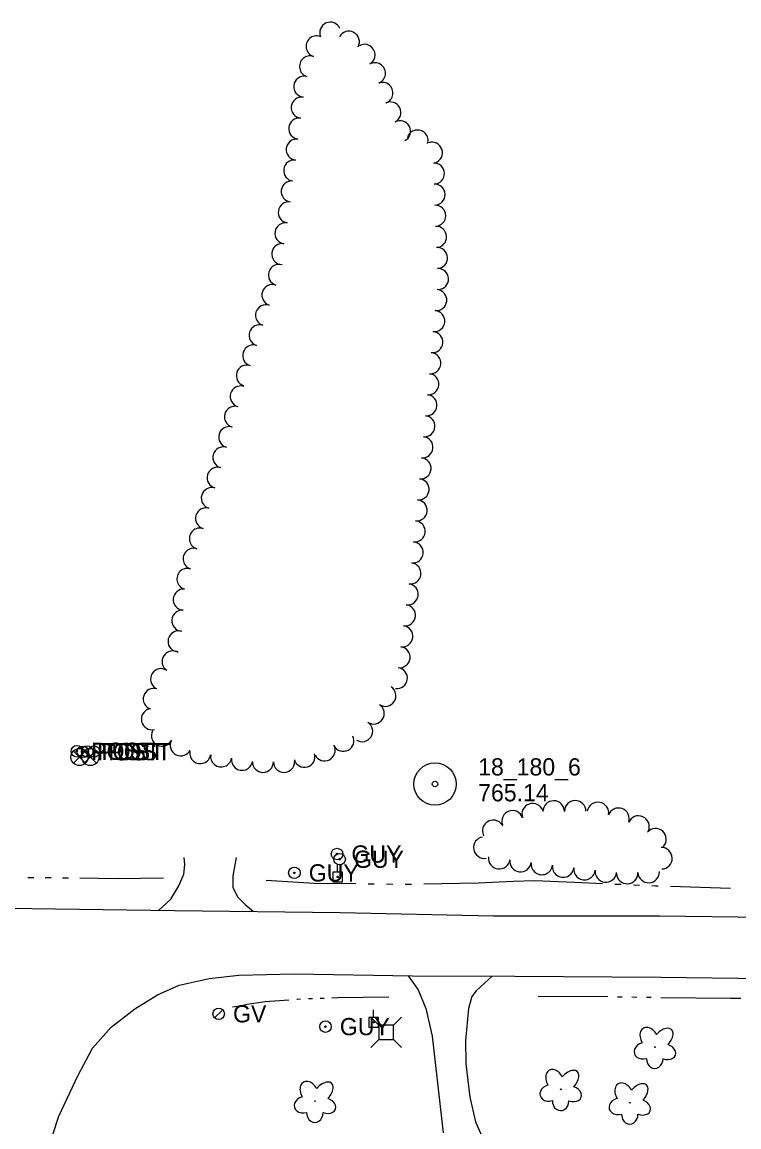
# Model space of a CAD drawing. Extents: x 589250 to 1188077, y 162953 to 363065.
# Drawn here: x 594288.7 to 594538, y 175626.5 to 176011 of the extents above; entities that cross this region are included whole.
import ezdxf

# ---------------------------------------------------------------- set-up
doc = ezdxf.new("R2010")
doc.units = 0
for name, color, linetype in [('E_DWY', 7, 'Continuous'), ('E_LAND_TreeLine_P', 7, 'Continuous'), ('E_LAND_Vegetation', 7, 'Continuous'), ('E_MAP_PassPoints', 7, 'Continuous'), ('E_MISCPROP', 7, 'Continuous'), ('E_RDWY', 7, 'Continuous'), ('E_SIG', 7, 'Continuous'), ('E_UTL_AG_Bold', 7, 'Continuous'), ('E_UTL_EGuyWire', 7, 'Continuous'), ('E_UTL_EPowerPole', 7, 'Continuous'), ('E_UTL_G', 7, 'Continuous'), ('E_WTR_FlowLine', 7, 'Continuous')]:
    doc.layers.add(name, color=color, linetype=linetype)

msp = doc.modelspace()

# ---------------------------------------------------------------- linework, layer by layer
at = {"layer": 'E_DWY'}
for p, q in [((594345.25, 175717.8), (594345.02, 175720.2)), ((594363.06, 175720.22), (594361.94, 175713.79)), ((594344.89, 175714.39), (594345.25, 175717.8)), ((594343.14, 175710.36), (594344.89, 175714.39)), ((594361.94, 175713.79), (594361.99, 175709.79)), ((594340.39, 175705.71), (594343.14, 175710.36)), ((594361.99, 175709.79), (594363.63, 175706.4)), ((594336.23, 175701.89), (594340.39, 175705.71)), ((594363.63, 175706.4), (594366.27, 175703.82)), ((594366.27, 175703.82), (594369.1, 175701.43)), ((594422.98, 175679.05), (594426.43, 175674.18)), ((594452.09, 175678.97), (594446.55, 175673.85)), ((594426.43, 175674.18), (594429.12, 175667.69)), ((594445.11, 175671.88), (594443.94, 175667.72)), ((594446.55, 175673.85), (594445.11, 175671.88)), ((594429.12, 175667.69), (594431.32, 175658.08)), ((594443.94, 175667.72), (594442.86, 175656.49)), ((594431.32, 175658.08), (594435.07, 175624.42)), ((594442.86, 175656.49), (594442.95, 175648.44)), ((594442.95, 175648.44), (594444.32, 175636.75)), ((594444.32, 175636.75), (594446.37, 175628.24)), ((594446.37, 175628.24), (594448.88, 175622.42))]:
    msp.add_line(p, q, dxfattribs=at)
at = {"layer": 'E_LAND_TreeLine_P'}
for centre, radius, start, end in [((594395.83, 176007.28), 3.67, 23.6053, 203.6053), ((594391.1, 176002.51), 3.67, 71.739, 251.739), ((594402.3, 176004.12), 3.67, 331.4802, 151.4802), ((594407.75, 175999.56), 3.67, 300.4226, 120.4226), ((594388.8, 175995.53), 3.67, 71.739, 251.739), ((594411.37, 175993.17), 3.67, 290.8789, 110.8789), ((594386.79, 175988.49), 3.67, 83.1894, 263.1894), ((594413.99, 175986.31), 3.67, 290.8789, 110.8789), ((594385.92, 175981.19), 3.67, 83.1894, 263.1894), ((594416.72, 175979.49), 3.67, 297.1995, 117.1995), ((594385.04, 175973.89), 3.67, 83.1894, 263.1894), ((594420.08, 175972.96), 3.67, 297.1995, 117.1995), ((594384.17, 175966.59), 3.67, 83.1894, 263.1894), ((594426.18, 175969.73), 3.67, 343.6995, 163.6995), ((594431.17, 175965.51), 3.67, 288.7507, 108.7507), ((594383.3, 175959.3), 3.67, 83.1894, 263.1894), ((594431.85, 175958.25), 3.67, 271.8617, 91.8617), ((594382.43, 175952), 3.67, 83.1894, 263.1894), ((594432.09, 175950.9), 3.67, 271.8617, 91.8617), ((594381.4, 175944.72), 3.67, 81.1561, 261.1561), ((594432.33, 175943.56), 3.67, 271.8617, 91.8617), ((594380.27, 175937.46), 3.67, 81.1561, 261.1561), ((594432.64, 175936.21), 3.67, 272.4981, 92.4981), ((594379.14, 175930.2), 3.67, 81.1561, 261.1561), ((594432.96, 175928.87), 3.67, 272.4981, 92.4981), ((594377.96, 175922.95), 3.67, 72.339, 252.339), ((594433.28, 175921.53), 3.67, 272.4981, 92.4981), ((594375.73, 175915.94), 3.67, 72.339, 252.339), ((594432.68, 175914.21), 3.67, 264.6698, 84.6698), ((594373.5, 175908.94), 3.67, 72.339, 252.339), ((594432, 175906.89), 3.67, 264.6698, 84.6698), ((594371.27, 175901.94), 3.67, 72.339, 252.339), ((594431.32, 175899.57), 3.67, 264.6698, 84.6698), ((594369.04, 175894.93), 3.67, 72.4252, 252.4252), ((594430.64, 175892.25), 3.67, 264.6698, 84.6698), ((594366.82, 175887.93), 3.67, 72.4252, 252.4252), ((594429.95, 175884.94), 3.67, 264.6698, 84.6698), ((594364.71, 175880.65), 3.67, 74.1224, 254.1224), ((594429.27, 175877.62), 3.67, 264.6698, 84.6698), ((594362.7, 175873.58), 3.67, 74.1224, 254.1224), ((594428.59, 175870.3), 3.67, 264.6698, 84.6698), ((594360.69, 175866.51), 3.67, 74.1224, 254.1224), ((594427.9, 175862.98), 3.67, 264.6698, 84.6698), ((594358.68, 175859.44), 3.67, 74.1224, 254.1224), ((594427.22, 175855.66), 3.67, 264.6698, 84.6698), ((594356.67, 175852.37), 3.67, 74.1224, 254.1224), ((594426.54, 175848.35), 3.67, 264.6698, 84.6698), ((594354.65, 175845.3), 3.67, 74.1224, 254.1224), ((594425.86, 175841.03), 3.67, 264.6698, 84.6698), ((594352.64, 175838.23), 3.67, 74.1224, 254.1224), ((594425.17, 175833.71), 3.67, 264.6698, 84.6698), ((594350.49, 175831.2), 3.67, 72.7902, 252.7902), ((594348.32, 175824.18), 3.67, 72.7902, 252.7902), ((594424.49, 175826.39), 3.67, 264.6698, 84.6698), ((594346.15, 175817.16), 3.67, 72.7902, 252.7902), ((594423.69, 175819.09), 3.67, 262.6606, 82.6606), ((594344.88, 175809.97), 3.67, 86.212, 266.212), ((594422.75, 175811.8), 3.67, 262.6606, 82.6606), ((594344.4, 175802.64), 3.67, 86.212, 266.212), ((594421.81, 175804.51), 3.67, 262.6606, 82.6606), ((594420.87, 175797.22), 3.67, 262.6606, 82.6606), ((594343.07, 175795.44), 3.67, 76.2937, 256.2937), ((594419.93, 175789.93), 3.67, 262.6606, 82.6606), ((594340.99, 175788.44), 3.67, 57.1479, 237.1479), ((594337, 175782.27), 3.67, 57.1479, 237.1479), ((594418.99, 175782.64), 3.67, 262.6606, 82.6606), ((594334.44, 175775.42), 3.67, 72.372, 252.372), ((594414.97, 175776.49), 3.67, 236.8448, 56.8448), ((594333.8, 175768.36), 3.67, 103.9495, 283.9495), ((594410.95, 175770.33), 3.67, 236.8448, 56.8448), ((594406.93, 175764.18), 3.67, 236.8448, 56.8448), ((594337.3, 175762.6), 3.67, 153.0465, 333.0465), ((594400.4, 175760.83), 3.67, 206.9944, 26.9944), ((594343.85, 175759.27), 3.67, 153.0465, 333.0465), ((594393.85, 175757.49), 3.67, 206.9944, 26.9944), ((594350.6, 175756.56), 3.67, 170.8044, 350.8044), ((594357.86, 175755.38), 3.67, 170.8044, 350.8044), ((594365.12, 175754.21), 3.67, 170.8044, 350.8044), ((594386.85, 175755.29), 3.67, 196.2936, 16.2936), ((594372.41, 175753.5), 3.67, 180.0062, 0.0062), ((594379.76, 175753.5), 3.67, 180.0062, 0.0062), ((594473.55, 175736.22), 3.74, 0.37, 180.37), ((594481.03, 175736.27), 3.74, 0.37, 180.37), ((594488.93, 175735.7), 3.74, 350.7336, 170.7336), ((594459.2, 175732.8), 3.74, 19.6601, 199.6601), ((594466.23, 175735.31), 3.74, 19.6601, 199.6601), ((594496.1, 175733.71), 3.74, 340.6691, 160.6691), ((594452.51, 175729.48), 3.74, 26.9351, 206.9351), ((594503.06, 175730.99), 3.74, 336.7812, 156.7812), ((594508.98, 175726.56), 3.74, 318.6111, 138.6111), ((594449.42, 175723.65), 3.74, 98.9903, 278.9903), ((594454.6, 175719.95), 3.74, 172.3445, 352.3445), ((594511.02, 175719.96), 3.74, 271.2251, 91.2251), ((594462.01, 175718.95), 3.74, 172.3445, 352.3445), ((594469.41, 175717.96), 3.74, 173.208, 353.208), ((594476.83, 175717.07), 3.74, 173.208, 353.208), ((594484.25, 175716.19), 3.74, 173.208, 353.208), ((594491.68, 175715.36), 3.74, 173.7937, 353.7937), ((594499.11, 175714.81), 3.74, 182.6939, 2.6939), ((594506.58, 175715.16), 3.74, 182.6939, 2.6939)]:
    msp.add_arc(centre, radius, start, end, dxfattribs=at)
at = {"layer": 'E_LAND_Vegetation'}
for centre in [(594508.77, 175654.22), (594476, 175639.54), (594390.54, 175635.45), (594500.05, 175634.88)]:
    msp.add_circle(centre, 0.128, dxfattribs=at)
for centre, major_axis, ratio in [((594506.82, 175657.17), (2.09, -3.67), 0.691916), ((594511.33, 175656.86), (-3.16, -3.55), 0.560249), ((594505.06, 175653), (3.47, 0.99), 0.782863), ((594512.46, 175652.65), (-3.41, 1.22), 0.716896), ((594508.71, 175650.24), (0.04, 3.45), 0.832022), ((594474.05, 175642.48), (2.09, -3.67), 0.691916), ((594478.56, 175642.18), (-3.16, -3.55), 0.560249), ((594388.59, 175638.39), (2.09, -3.67), 0.691916), ((594393.11, 175638.09), (-3.16, -3.55), 0.560249), ((594472.29, 175638.32), (3.47, 0.99), 0.782863), ((594479.69, 175637.97), (-3.41, 1.22), 0.716896), ((594498.1, 175637.83), (2.09, -3.67), 0.691916), ((594502.61, 175637.52), (-3.16, -3.55), 0.560249), ((594386.83, 175634.23), (3.47, 0.99), 0.782863), ((594394.23, 175633.88), (-3.41, 1.22), 0.716896), ((594475.94, 175635.56), (0.04, 3.45), 0.832022), ((594496.34, 175633.66), (3.47, 0.99), 0.782863), ((594503.74, 175633.31), (-3.41, 1.22), 0.716896), ((594390.49, 175631.47), (0.04, 3.45), 0.832022), ((594499.99, 175630.9), (0.04, 3.45), 0.832022)]:
    msp.add_ellipse(centre, major_axis=major_axis, ratio=ratio, start_param=1.570796, end_param=4.712389, dxfattribs=at)
at = {"layer": 'E_MAP_PassPoints'}
for radius in [7.38, 7.38, 0.945, 0.945]:
    msp.add_circle((594432.27, 175745.78), radius, dxfattribs=at)
at = {"layer": 'E_MISCPROP'}
for centre, radius in [((594307.68, 175757.18), 2), ((594309.76, 175757.02), 2), ((594311.26, 175757.11), 2), ((594313.67, 175757.08), 2), ((594307.68, 175757.18), 0.25), ((594309.76, 175757.02), 0.25), ((594311.26, 175757.11), 0.25), ((594313.67, 175757.08), 0.25)]:
    msp.add_circle(centre, radius, dxfattribs=at)
at = {"layer": 'E_RDWY'}
for p, q in [((594256.47, 175702.78), (594292.05, 175702.46)), ((594292.05, 175702.46), (594341.67, 175701.82)), ((594341.67, 175701.82), (594399.31, 175701.02)), ((594399.31, 175701.02), (594452.45, 175699.91)), ((594452.45, 175699.91), (594510.33, 175699.86)), ((594510.33, 175699.86), (594560.46, 175699.22)), ((594343.24, 175675.77), (594353.74, 175678.16)), ((594353.74, 175678.16), (594364, 175679.29)), ((594364, 175679.29), (594383.29, 175679.77)), ((594383.29, 175679.77), (594424.39, 175679.02)), ((594424.39, 175679.02), (594459.97, 175678.95)), ((594459.97, 175678.95), (594510.84, 175678.57)), ((594510.84, 175678.57), (594563.47, 175677.96)), ((594335.77, 175672.43), (594343.24, 175675.77)), ((594327.81, 175667.57), (594335.77, 175672.43)), ((594319.62, 175661.2), (594327.81, 175667.57)), ((594313.19, 175653.86), (594319.62, 175661.2)), ((594308.05, 175644.27), (594313.19, 175653.86)), ((594301.45, 175630.16), (594308.05, 175644.27)), ((594295.17, 175611.04), (594301.45, 175630.16))]:
    msp.add_line(p, q, dxfattribs=at)
at = {"layer": 'E_SIG'}
for points in [[(594310.69, 175757.31), (594306.5, 175753.07)], [(594306.5, 175757.26), (594310.73, 175753.03)], [(594314.45, 175757.31), (594310.26, 175753.07)], [(594310.26, 175757.26), (594314.49, 175753.03)]]:
    msp.add_lwpolyline(points, dxfattribs=at)
for centre in [(594308.63, 175755.18), (594312.39, 175755.18)]:
    msp.add_circle(centre, 3, dxfattribs=at)
at = {"layer": 'E_UTL_AG_Bold'}
for p, q in [((594412.78, 175661.87), (594409.95, 175664.7)), ((594417.78, 175661.87), (594420.61, 175664.7)), ((594412.78, 175661.87), (594412.77, 175656.87)), ((594417.78, 175661.87), (594412.78, 175661.87)), ((594417.77, 175656.87), (594417.78, 175661.87)), ((594412.77, 175656.87), (594409.94, 175654.05)), ((594412.77, 175656.87), (594417.77, 175656.87)), ((594417.77, 175656.87), (594420.6, 175654.04))]:
    msp.add_line(p, q, dxfattribs=at)
at = {"layer": 'E_UTL_EGuyWire'}
for centre, radius in [((594398.19, 175721.43), 2), ((594399.09, 175719.61), 2), ((594398.19, 175721.43), 0.25), ((594383.35, 175714.86), 2), ((594399.09, 175719.61), 0.25), ((594383.35, 175714.86), 0.25), ((594394.16, 175661.36), 2), ((594394.16, 175661.36), 0.25)]:
    msp.add_circle(centre, radius, dxfattribs=at)
at = {"layer": 'E_UTL_EPowerPole'}
for points in [[(594398.37, 175715.13), (594398.37, 175717.77)], [(594400.05, 175715.13), (594396.69, 175715.13)], [(594396.69, 175715.13), (594396.69, 175711.77)], [(594400.05, 175711.77), (594400.05, 175715.13)], [(594396.69, 175711.77), (594400.05, 175711.77)], [(594410.91, 175664.55), (594410.91, 175667.19)], [(594412.59, 175664.55), (594409.24, 175664.55)], [(594409.24, 175664.55), (594409.24, 175661.19)], [(594412.59, 175661.19), (594412.59, 175664.55)], [(594409.24, 175661.19), (594412.59, 175661.19)]]:
    msp.add_lwpolyline(points, dxfattribs=at)
for centre in [(594398.4, 175713.45), (594410.94, 175662.87)]:
    msp.add_circle(centre, 0.217, dxfattribs=at)
at = {"layer": 'E_UTL_G'}
msp.add_lwpolyline([(594355.6, 175664.41), (594358.43, 175667.24)], dxfattribs=at)
msp.add_circle((594357.02, 175665.82), 2, dxfattribs=at)
at = {"layer": 'E_WTR_FlowLine'}
for p, q in [((594290.67, 175713.22), (594292.68, 175713.22)), ((594296.7, 175713.23), (594298.71, 175713.23)), ((594302.73, 175713.19), (594304.74, 175713.16)), ((594308.75, 175713.1), (594321.66, 175712.9)), ((594321.66, 175712.9), (594329.88, 175713)), ((594329.88, 175713), (594337.89, 175713.1)), ((594373.59, 175712.33), (594390.24, 175711.33)), ((594390.24, 175711.33), (594404.7, 175711.14)), ((594408.99, 175711.09), (594411.14, 175711.06)), ((594415.44, 175711), (594417.59, 175710.97)), ((594421.88, 175710.92), (594421.91, 175710.92)), ((594421.91, 175710.92), (594424.03, 175710.96)), ((594428.32, 175711.05), (594447.37, 175711.43)), ((594447.37, 175711.43), (594459.45, 175711.95)), ((594459.45, 175711.95), (594467, 175712.27)), ((594467, 175712.27), (594483.45, 175711.47)), ((594483.45, 175711.47), (594490.57, 175711.16)), ((594494.86, 175710.98), (594497, 175710.89)), ((594501.29, 175710.7), (594503.44, 175710.61)), ((594507.73, 175710.43), (594508.92, 175710.38)), ((594508.92, 175710.38), (594509.88, 175710.34)), ((594514.17, 175710.2), (594534.99, 175709.49)), ((594381.45, 175670.61), (594373.24, 175670)), ((594384.45, 175670.83), (594384.17, 175670.81)), ((594385.53, 175670.87), (594384.45, 175670.83)), ((594389.62, 175671.03), (594388.25, 175670.98)), ((594393.7, 175671.18), (594392.34, 175671.13)), ((594398.48, 175671.36), (594396.43, 175671.28)), ((594416.19, 175671.57), (594398.48, 175671.36)), ((594468.1, 175671.79), (594483.53, 175671.98)), ((594483.53, 175671.98), (594492.37, 175671.82)), ((594495.72, 175671.77), (594497.39, 175671.74)), ((594500.74, 175671.68), (594502.41, 175671.65)), ((594505.76, 175671.59), (594507.44, 175671.56)), ((594510.79, 175671.51), (594535.06, 175671.28)), ((594535.07, 175671.28), (594538.66, 175671.25)), ((594364.49, 175668.49), (594361.86, 175668.1)), ((594366.94, 175669.04), (594364.49, 175668.49)), ((594373.24, 175670), (594366.94, 175669.04))]:
    msp.add_line(p, q, dxfattribs=at)

# ---------------------------------------------------------------- texts
at = {"layer": 'E_MAP_PassPoints'}
for s, p in [('18_180_6', (594447.27, 175748.76)), ('18_180_6', (594447.27, 175748.76)), ('765.14', (594447.27, 175739.76)), ('765.14', (594447.27, 175739.76))]:
    msp.add_text(s, height=6, dxfattribs=at).set_placement(p)
at = {"layer": 'E_MISCPROP'}
for p in [(594312.68, 175754.18), (594314.76, 175754.02), (594316.26, 175754.11), (594318.67, 175754.08)]:
    msp.add_text('POST', height=6, dxfattribs=at).set_placement(p)
at = {"layer": 'E_UTL_EGuyWire'}
for p in [(594403.19, 175718.43), (594404.09, 175716.61), (594388.35, 175711.86), (594399.16, 175658.36)]:
    msp.add_text('GUY', height=6, dxfattribs=at).set_placement(p)
at = {"layer": 'E_UTL_G'}
msp.add_text('GV', height=6, dxfattribs=at).set_placement((594362.02, 175662.82))

doc.saveas('drawing.dxf')
